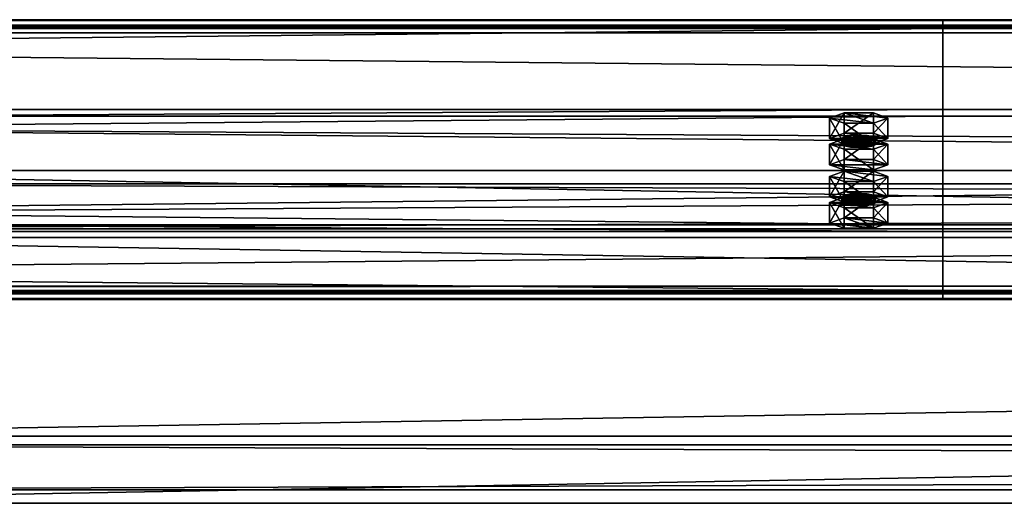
# Model space of a CAD drawing. Header units: millimetres. Extents: x -333 to 67333, y -930 to 39730.
# Tile 271 of 656: x 11371 to 11722, y 13665 to 13837. Entities that reach past the tile are written whole.
import ezdxf

# ---------------------------------------------------------------- set-up
doc = ezdxf.new("R2010")
doc.units = ezdxf.units.MM
for name, color, linetype in [('13', 7, 'Continuous'), ('5', 7, 'Continuous'), ('95', 7, 'Continuous')]:
    doc.layers.add(name, color=color, linetype=linetype)

msp = doc.modelspace()

# ---------------------------------------------------------------- meshes
at = {"layer": '13', "color": 30}
mesh = msp.add_polyface(dxfattribs=at)
corners = [(11700.01, 13834.19, 6372.77), (11700.01, 13761.8, 6357.38), (4900.01, 13761.8, 6357.38), (4900.01, 13834.19, 6372.77), (11700.01, 13802.97, 6163.71), (4900.01, 13802.97, 6163.71), (11700.01, 13742.32, 6150.82), (4900.01, 13742.32, 6150.82), (11700.01, 13739.62, 6163.54), (4900.01, 13739.62, 6163.54), (11700.01, 13737.67, 6163.12), (4900.01, 13737.67, 6163.12), (11700.01, 13740.78, 6148.45), (4900.01, 13740.78, 6148.45), (11700.01, 13805.34, 6162.17), (4900.01, 13805.34, 6162.17), (11700.01, 13764.18, 6355.84), (4900.01, 13764.18, 6355.84), (11700.01, 13832.65, 6370.4), (4900.01, 13832.65, 6370.4), (11700.01, 13835.35, 6357.68), (4900.01, 13835.35, 6357.68), (11700.01, 13837.31, 6358.1), (4900.01, 13837.31, 6358.1)]
mesh.append_faces([[corners[k] for k in face] for face in [(0, 2, 3, 3), (1, 5, 2, 2), (4, 7, 5, 5), (6, 9, 7, 7), (8, 11, 9, 9), (10, 13, 11, 11), (12, 15, 13, 13), (14, 17, 15, 15), (16, 19, 17, 17), (18, 21, 19, 19), (20, 23, 21, 21), (22, 3, 23, 23), (8, 12, 10, 10), (20, 0, 22, 22), (13, 9, 11, 11)]], dxfattribs={"vtx0": -1, "color": 30})
mesh.append_faces([[corners[k] for k in face] for face in [(12, 6, 14, 14), (14, 1, 16, 16), (16, 0, 18, 18), (18, 0, 20, 20), (3, 19, 23, 23), (19, 2, 17, 17), (17, 2, 15, 15), (15, 5, 13, 13)]], dxfattribs={"vtx0": -1, "vtx1": -1, "color": 30})
mesh.append_faces([[corners[k] for k in face] for face in [(12, 8, 6, 6), (14, 6, 4, 4), (14, 4, 1, 1), (16, 1, 0, 0), (19, 3, 2, 2), (15, 2, 5, 5), (13, 5, 7, 7), (13, 7, 9, 9)]], dxfattribs={"vtx0": -1, "vtx2": -1, "vtx3": -1, "color": 30})
mesh.append_faces([[corners[k] for k in face] for face in [(21, 23, 19, 19)]], dxfattribs={"vtx1": -1, "color": 30})
mesh.append_faces([[corners[k] for k in face] for face in [(0, 1, 2, 2), (1, 4, 5, 5), (4, 6, 7, 7), (6, 8, 9, 9), (8, 10, 11, 11), (10, 12, 13, 13), (12, 14, 15, 15), (14, 16, 17, 17), (16, 18, 19, 19), (18, 20, 21, 21), (20, 22, 23, 23), (22, 0, 3, 3)]], dxfattribs={"vtx2": -1, "vtx3": -1, "color": 30})
mesh = msp.add_polyface(dxfattribs=at)
corners = [(17300.01, 13834.19, 6372.77), (17300.01, 13761.8, 6357.38), (10500.01, 13761.8, 6357.38), (10500.01, 13834.19, 6372.77), (17300.01, 13802.97, 6163.71), (10500.01, 13802.97, 6163.71), (17300.01, 13742.32, 6150.82), (10500.01, 13742.32, 6150.82), (17300.01, 13739.62, 6163.54), (10500.01, 13739.62, 6163.54), (17300.01, 13737.67, 6163.12), (10500.01, 13737.67, 6163.12), (17300.01, 13740.78, 6148.45), (10500.01, 13740.78, 6148.45), (17300.01, 13805.34, 6162.17), (10500.01, 13805.34, 6162.17), (17300.01, 13764.18, 6355.84), (10500.01, 13764.18, 6355.84), (17300.01, 13832.65, 6370.4), (10500.01, 13832.65, 6370.4), (17300.01, 13835.35, 6357.68), (10500.01, 13835.35, 6357.68), (17300.01, 13837.31, 6358.1), (10500.01, 13837.31, 6358.1)]
mesh.append_faces([[corners[k] for k in face] for face in [(0, 2, 3, 3), (1, 5, 2, 2), (4, 7, 5, 5), (6, 9, 7, 7), (8, 11, 9, 9), (10, 13, 11, 11), (12, 15, 13, 13), (14, 17, 15, 15), (16, 19, 17, 17), (18, 21, 19, 19), (20, 23, 21, 21), (22, 3, 23, 23), (8, 12, 10, 10), (20, 0, 22, 22), (13, 9, 11, 11)]], dxfattribs={"vtx0": -1, "color": 30})
mesh.append_faces([[corners[k] for k in face] for face in [(12, 6, 14, 14), (14, 1, 16, 16), (16, 0, 18, 18), (18, 0, 20, 20), (3, 19, 23, 23), (19, 2, 17, 17), (17, 2, 15, 15), (15, 5, 13, 13)]], dxfattribs={"vtx0": -1, "vtx1": -1, "color": 30})
mesh.append_faces([[corners[k] for k in face] for face in [(12, 8, 6, 6), (14, 6, 4, 4), (14, 4, 1, 1), (16, 1, 0, 0), (19, 3, 2, 2), (15, 2, 5, 5), (13, 5, 7, 7), (13, 7, 9, 9)]], dxfattribs={"vtx0": -1, "vtx2": -1, "vtx3": -1, "color": 30})
mesh.append_faces([[corners[k] for k in face] for face in [(21, 23, 19, 19)]], dxfattribs={"vtx1": -1, "color": 30})
mesh.append_faces([[corners[k] for k in face] for face in [(0, 1, 2, 2), (1, 4, 5, 5), (4, 6, 7, 7), (6, 8, 9, 9), (8, 10, 11, 11), (10, 12, 13, 13), (12, 14, 15, 15), (14, 16, 17, 17), (16, 18, 19, 19), (18, 20, 21, 21), (20, 22, 23, 23), (22, 0, 3, 3)]], dxfattribs={"vtx2": -1, "vtx3": -1, "color": 30})
at = {"layer": '5', "color": 131}
mesh = msp.add_polyface(dxfattribs=at)
corners = [(16609.96, 13778.86, 6027.75), (16609.96, 13688.87, 6008.63), (11189.95, 13688.87, 6008.63), (11189.95, 13778.86, 6027.75), (16609.96, 13669.75, 6098.62), (11189.95, 13669.75, 6098.62), (16609.96, 13759.74, 6117.74), (11189.95, 13759.74, 6117.74), (16609.96, 13783.61, 6024.67), (16609.96, 13762.82, 6122.49), (11189.95, 13762.82, 6122.49), (11189.95, 13783.61, 6024.67), (16609.96, 13665, 6101.7), (11189.95, 13665, 6101.7), (16609.96, 13685.79, 6003.88), (11189.95, 13685.79, 6003.88)]
mesh.append_faces([[corners[k] for k in face] for face in [(0, 2, 3, 3), (1, 5, 2, 2), (4, 7, 5, 5), (6, 3, 7, 7), (8, 10, 11, 11), (9, 13, 10, 10), (12, 15, 13, 13), (14, 11, 15, 15)]], dxfattribs={"vtx0": -1, "color": 131})
mesh.append_faces([[corners[k] for k in face] for face in [(9, 6, 12, 12), (6, 8, 0, 0), (0, 8, 1, 1), (12, 4, 14, 14), (4, 12, 6, 6), (14, 1, 8, 8), (10, 3, 11, 11), (3, 10, 7, 7), (7, 10, 5, 5), (15, 2, 13, 13), (2, 11, 3, 3)]], dxfattribs={"vtx0": -1, "vtx1": -1, "color": 131})
mesh.append_faces([[corners[k] for k in face] for face in [(6, 9, 8, 8), (14, 4, 1, 1), (5, 10, 13, 13), (2, 15, 11, 11), (13, 2, 5, 5)]], dxfattribs={"vtx0": -1, "vtx2": -1, "vtx3": -1, "color": 131})
mesh.append_faces([[corners[k] for k in face] for face in [(0, 1, 2, 2), (1, 4, 5, 5), (4, 6, 7, 7), (6, 0, 3, 3), (8, 9, 10, 10), (9, 12, 13, 13), (12, 14, 15, 15), (14, 8, 11, 11)]], dxfattribs={"vtx2": -1, "vtx3": -1, "color": 131})
at = {"layer": '95', "color": 20}
mesh = msp.add_polyface(dxfattribs=at)
corners = [(11664.01, 13772.2, 6308.48), (11664.81, 13772.82, 6305.54), (11664.81, 13774.78, 6305.96), (11664.01, 13774.16, 6308.89), (11667.01, 13773.28, 6303.39), (11667.01, 13775.24, 6303.81), (11670.01, 13773.45, 6302.61), (11670.01, 13775.4, 6303.02), (11673.01, 13773.28, 6303.39), (11673.01, 13775.24, 6303.81), (11675.21, 13772.82, 6305.54), (11675.21, 13774.78, 6305.96), (11676.01, 13772.2, 6308.48), (11676.01, 13774.16, 6308.89), (11675.21, 13771.58, 6311.41), (11675.21, 13773.53, 6311.83), (11673.01, 13771.12, 6313.56), (11673.01, 13773.08, 6313.98), (11670.01, 13770.95, 6314.35), (11670.01, 13772.91, 6314.76), (11667.01, 13771.12, 6313.56), (11667.01, 13773.08, 6313.98), (11664.81, 13771.58, 6311.41), (11664.81, 13773.53, 6311.83), (11659.62, 13774.16, 6308.89), (11664.81, 13776.03, 6300.09), (11664.81, 13783.36, 6301.65), (11659.62, 13781.49, 6310.45), (11675.21, 13776.03, 6300.09), (11675.21, 13783.36, 6301.65), (11680.4, 13774.16, 6308.89), (11680.4, 13781.49, 6310.45), (11675.21, 13772.28, 6317.7), (11675.21, 13779.62, 6319.26), (11664.81, 13772.28, 6317.7), (11664.81, 13779.62, 6319.26), (11659.62, 13764.86, 6306.92), (11664.81, 13766.73, 6298.11), (11664.81, 13774.07, 6299.67), (11659.62, 13772.2, 6308.48), (11675.21, 13766.73, 6298.11), (11675.21, 13774.07, 6299.67), (11680.4, 13764.86, 6306.92), (11680.4, 13772.2, 6308.48), (11675.21, 13762.99, 6315.72), (11675.21, 13770.33, 6317.28), (11664.81, 13762.99, 6315.72), (11664.81, 13770.33, 6317.28), (11664.01, 13792.99, 6210.66), (11664.81, 13793.61, 6207.73), (11664.81, 13795.57, 6208.14), (11664.01, 13794.95, 6211.08), (11667.01, 13794.07, 6205.58), (11667.01, 13796.03, 6206), (11670.01, 13794.24, 6204.79), (11670.01, 13796.19, 6205.21), (11673.01, 13794.07, 6205.58), (11673.01, 13796.03, 6206), (11675.21, 13793.61, 6207.73), (11675.21, 13795.57, 6208.14), (11676.01, 13792.99, 6210.66), (11676.01, 13794.95, 6211.08), (11675.21, 13792.37, 6213.6), (11675.21, 13794.32, 6214.01), (11673.01, 13791.91, 6215.75), (11673.01, 13793.87, 6216.16), (11670.01, 13791.74, 6216.53), (11670.01, 13793.7, 6216.95), (11667.01, 13791.91, 6215.75), (11667.01, 13793.87, 6216.16), (11664.81, 13792.37, 6213.6), (11664.81, 13794.32, 6214.01), (11659.62, 13794.95, 6211.08), (11664.81, 13796.82, 6202.27), (11664.81, 13804.15, 6203.83), (11659.62, 13802.28, 6212.64), (11675.21, 13796.82, 6202.27), (11675.21, 13804.15, 6203.83), (11680.4, 13794.95, 6211.08), (11680.4, 13802.28, 6212.64), (11675.21, 13793.08, 6219.88), (11675.21, 13800.41, 6221.44), (11664.81, 13793.08, 6219.88), (11664.81, 13800.41, 6221.44), (11659.62, 13785.65, 6209.1), (11664.81, 13787.53, 6200.3), (11664.81, 13794.86, 6201.86), (11659.62, 13792.99, 6210.66), (11675.21, 13787.53, 6200.3), (11675.21, 13794.86, 6201.86), (11680.4, 13785.65, 6209.1), (11680.4, 13792.99, 6210.66), (11675.21, 13783.78, 6217.91), (11675.21, 13791.12, 6219.47), (11664.81, 13783.78, 6217.91), (11664.81, 13791.12, 6219.47)]
mesh.append_faces([[corners[k] for k in face] for face in [(0, 2, 3, 3), (1, 5, 2, 2), (4, 7, 5, 5), (6, 9, 7, 7), (8, 11, 9, 9), (10, 13, 11, 11), (12, 15, 13, 13), (14, 17, 15, 15), (16, 19, 17, 17), (18, 21, 19, 19), (20, 23, 21, 21), (22, 3, 23, 23), (6, 10, 8, 8), (18, 22, 20, 20), (23, 19, 21, 21), (11, 7, 9, 9), (24, 26, 27, 27), (25, 29, 26, 26), (28, 31, 29, 29), (30, 33, 31, 31), (32, 35, 33, 33), (34, 27, 35, 35), (25, 30, 28, 28), (32, 24, 34, 34), (27, 33, 35, 35), (31, 26, 29, 29), (36, 38, 39, 39), (37, 41, 38, 38), (40, 43, 41, 41), (42, 45, 43, 43), (44, 47, 45, 45), (46, 39, 47, 47), (37, 42, 40, 40), (44, 36, 46, 46), (39, 45, 47, 47), (43, 38, 41, 41), (48, 50, 51, 51), (49, 53, 50, 50), (52, 55, 53, 53), (54, 57, 55, 55), (56, 59, 57, 57), (58, 61, 59, 59), (60, 63, 61, 61), (62, 65, 63, 63), (64, 67, 65, 65), (66, 69, 67, 67), (68, 71, 69, 69), (70, 51, 71, 71), (54, 58, 56, 56), (66, 70, 68, 68), (71, 67, 69, 69), (59, 55, 57, 57), (72, 74, 75, 75), (73, 77, 74, 74), (76, 79, 77, 77), (78, 81, 79, 79), (80, 83, 81, 81), (82, 75, 83, 83), (73, 78, 76, 76), (80, 72, 82, 82), (75, 81, 83, 83), (79, 74, 77, 77), (84, 86, 87, 87), (85, 89, 86, 86), (88, 91, 89, 89), (90, 93, 91, 91), (92, 95, 93, 93), (94, 87, 95, 95), (85, 90, 88, 88), (92, 84, 94, 94), (87, 93, 95, 95), (91, 86, 89, 89)]], dxfattribs={"vtx0": -1, "color": 20})
mesh.append_faces([[corners[k] for k in face] for face in [(10, 4, 12, 12), (12, 1, 14, 14), (14, 0, 16, 16), (16, 22, 18, 18), (19, 23, 17, 17), (17, 3, 15, 15), (15, 2, 13, 13), (13, 5, 11, 11), (30, 24, 32, 32), (33, 26, 31, 31), (42, 37, 44, 44), (45, 39, 43, 43), (58, 52, 60, 60), (60, 49, 62, 62), (62, 48, 64, 64), (64, 70, 66, 66), (67, 71, 65, 65), (65, 51, 63, 63), (63, 50, 61, 61), (61, 53, 59, 59), (78, 72, 80, 80), (81, 74, 79, 79), (90, 84, 92, 92), (93, 87, 91, 91)]], dxfattribs={"vtx0": -1, "vtx1": -1, "color": 20})
mesh.append_faces([[corners[k] for k in face] for face in [(10, 6, 4, 4), (12, 4, 1, 1), (14, 1, 0, 0), (16, 0, 22, 22), (17, 23, 3, 3), (15, 3, 2, 2), (13, 2, 5, 5), (11, 5, 7, 7), (30, 25, 24, 24), (33, 27, 26, 26), (44, 37, 36, 36), (43, 39, 38, 38), (58, 54, 52, 52), (60, 52, 49, 49), (62, 49, 48, 48), (64, 48, 70, 70), (65, 71, 51, 51), (63, 51, 50, 50), (61, 50, 53, 53), (59, 53, 55, 55), (78, 73, 72, 72), (81, 75, 74, 74), (90, 85, 84, 84), (91, 87, 86, 86)]], dxfattribs={"vtx0": -1, "vtx2": -1, "vtx3": -1, "color": 20})
mesh.append_faces([[corners[k] for k in face] for face in [(0, 1, 2, 2), (1, 4, 5, 5), (4, 6, 7, 7), (6, 8, 9, 9), (8, 10, 11, 11), (10, 12, 13, 13), (12, 14, 15, 15), (14, 16, 17, 17), (16, 18, 19, 19), (18, 20, 21, 21), (20, 22, 23, 23), (22, 0, 3, 3), (24, 25, 26, 26), (25, 28, 29, 29), (28, 30, 31, 31), (30, 32, 33, 33), (32, 34, 35, 35), (34, 24, 27, 27), (36, 37, 38, 38), (37, 40, 41, 41), (40, 42, 43, 43), (42, 44, 45, 45), (44, 46, 47, 47), (46, 36, 39, 39), (48, 49, 50, 50), (49, 52, 53, 53), (52, 54, 55, 55), (54, 56, 57, 57), (56, 58, 59, 59), (58, 60, 61, 61), (60, 62, 63, 63), (62, 64, 65, 65), (64, 66, 67, 67), (66, 68, 69, 69), (68, 70, 71, 71), (70, 48, 51, 51), (72, 73, 74, 74), (73, 76, 77, 77), (76, 78, 79, 79), (78, 80, 81, 81), (80, 82, 83, 83), (82, 72, 75, 75), (84, 85, 86, 86), (85, 88, 89, 89), (88, 90, 91, 91), (90, 92, 93, 93), (92, 94, 95, 95), (94, 84, 87, 87)]], dxfattribs={"vtx2": -1, "vtx3": -1, "color": 20})

doc.saveas('drawing.dxf')
